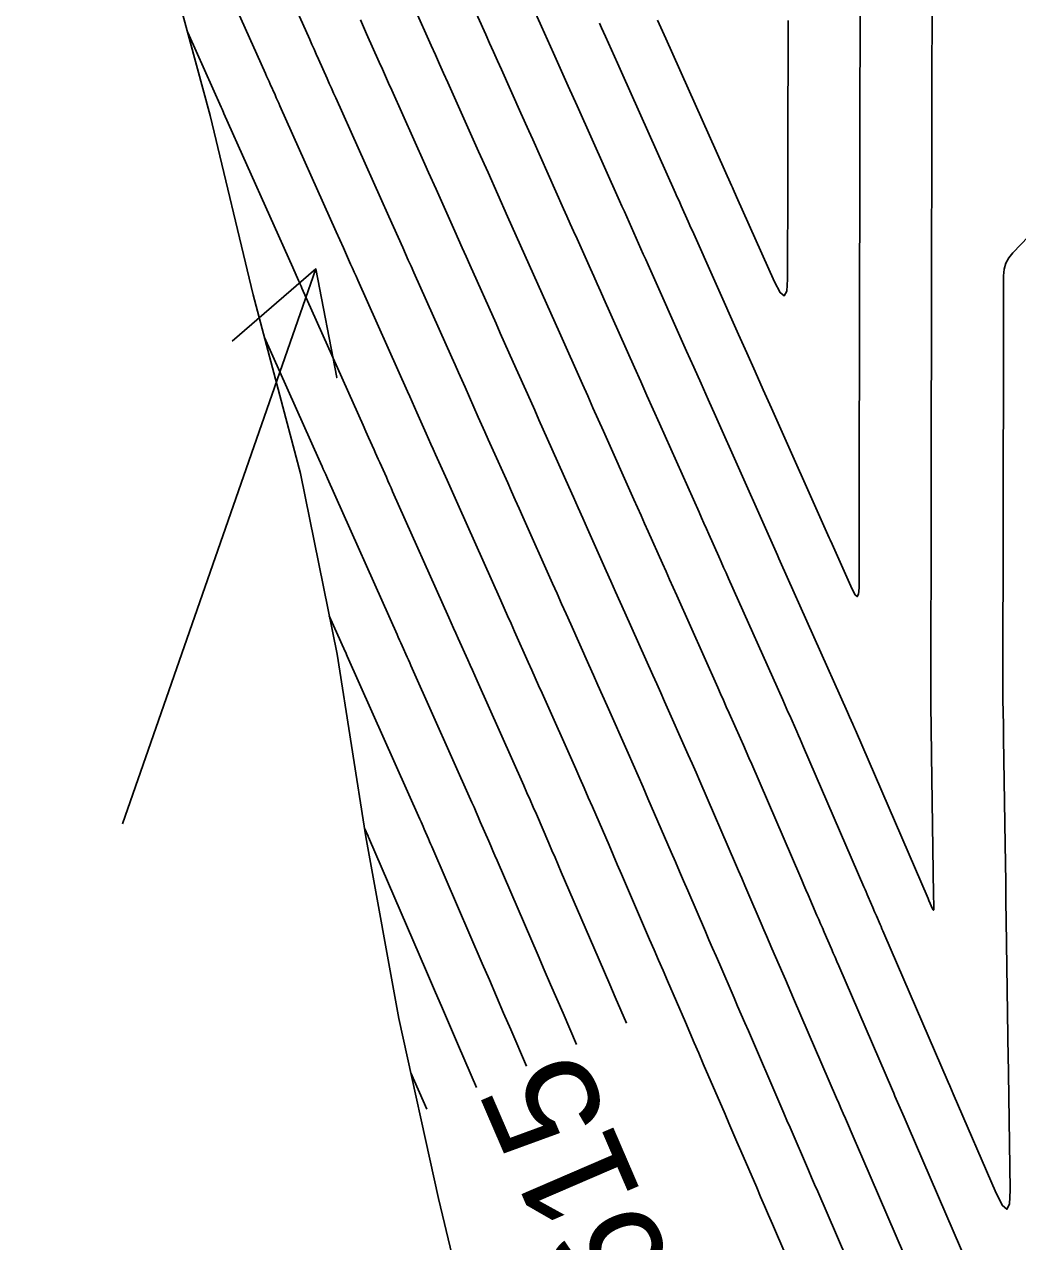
# Model space of a CAD drawing. Extents: x 954385 to 988206, y 1868364 to 1924553.
# Drawn here: x 958001.8 to 958055.6, y 1918596.3 to 1918662.3 of the extents above; entities that cross this region are included whole.
import ezdxf

# ---------------------------------------------------------------- set-up
doc = ezdxf.new("R2010")
doc.units = 0
for name, color, linetype in [('24', 7, 'Continuous'), ('26', 7, 'Continuous'), ('5', 7, 'Continuous'), ('6', 7, 'Continuous'), ('7', 7, 'Continuous')]:
    doc.layers.add(name, color=color, linetype=linetype)

msp = doc.modelspace()

# ---------------------------------------------------------------- linework, layer by layer
at = {"layer": '24'}
msp.add_lwpolyline([(958049.573, 1918532.557), (958045.001, 1918541.78), (958040.731, 1918551.071), (958036.858, 1918560.45), (958033.237, 1918569.886), (958029.666, 1918579.334), (958026.587, 1918588.891), (958024.254, 1918598.617), (958022.107, 1918608.383), (958020.314, 1918618.23), (958018.751, 1918628.128), (958016.763, 1918637.93), (958014.212, 1918647.607), (958011.88, 1918657.332), (958009.258, 1918666.992), (958007.706, 1918676.893), (958005.664, 1918686.683), (958004.274, 1918696.62), (958002.36, 1918706.439), (958001.804, 1918716.563)], dxfattribs=at)
at = {"layer": '26'}
msp.add_lwpolyline([(958007.131, 1918618.928), (958017.607, 1918649.015), (958018.731, 1918643.122), (958017.607, 1918649.015), (958013.065, 1918645.095)], dxfattribs=at)
at = {"layer": '6'}
for points in [[(958049.903, 1918594.599), (958047.245, 1918600.761), (958047.008, 1918601.311), (958046.771, 1918601.861), (958046.297, 1918602.96), (958046.178, 1918603.235), (958046.06, 1918603.51), (958045.941, 1918603.785), (958045.822, 1918604.06), (958043.488, 1918609.469), (958043.342, 1918609.807), (958043.196, 1918610.146), (958043.05, 1918610.484), (958042.904, 1918610.823), (958042.32, 1918612.177), (958042.174, 1918612.515), (958042.028, 1918612.854), (958041.882, 1918613.192), (958041.736, 1918613.531), (958041.016, 1918615.2), (958040.847, 1918615.591), (958040.678, 1918615.982), (958040.51, 1918616.373), (958040.341, 1918616.764), (958038.413, 1918621.234), (958038.205, 1918621.716), (958037.995, 1918622.197), (958037.783, 1918622.677), (958037.57, 1918623.157), (958036.716, 1918625.075), (958036.502, 1918625.554), (958036.289, 1918626.033), (958036.075, 1918626.513), (958035.862, 1918626.992), (958034.353, 1918630.378), (958034.099, 1918630.947), (958033.846, 1918631.515), (958033.592, 1918632.084), (958033.338, 1918632.653), (958032.324, 1918634.928), (958032.07, 1918635.497), (958031.817, 1918636.066), (958031.563, 1918636.635), (958031.309, 1918637.204), (958030.158, 1918639.788), (958029.925, 1918640.31), (958029.692, 1918640.831), (958029.46, 1918641.353), (958029.227, 1918641.875), (958028.296, 1918643.963), (958028.063, 1918644.485), (958027.83, 1918645.007), (958027.597, 1918645.529), (958027.365, 1918646.051), (958025.942, 1918649.24), (958025.74, 1918649.694), (958025.537, 1918650.148), (958025.334, 1918650.602), (958025.131, 1918651.056), (958024.117, 1918653.327), (958023.711, 1918654.235), (958023.509, 1918654.689), (958021.716, 1918658.7), (958021.546, 1918659.082), (958021.376, 1918659.463), (958021.206, 1918659.844), (958021.035, 1918660.225), (958020.355, 1918661.75), (958020.184, 1918662.132), (958020.014, 1918662.513)], [(958036.122, 1918662.5), (958036.563, 1918661.512), (958040.127, 1918653.536), (958040.173, 1918653.433), (958040.219, 1918653.329), (958040.404, 1918652.914), (958042.459, 1918648.308), (958042.765, 1918647.729), (958042.984, 1918647.561), (958043.117, 1918647.804), (958043.162, 1918648.457), (958043.171, 1918653.85), (958043.172, 1918653.978), (958043.172, 1918654.106), (958043.172, 1918654.233), (958043.173, 1918654.361), (958043.174, 1918654.998), (958043.175, 1918655.381), (958043.193, 1918662.483)], [(958029.021, 1918605.795), (958028.165, 1918607.779), (958027.779, 1918608.674), (958027.393, 1918609.569), (958027.007, 1918610.465), (958026.621, 1918611.36), (958023.939, 1918617.575), (958023.881, 1918617.709), (958023.823, 1918617.843), (958023.765, 1918617.977), (958023.708, 1918618.11), (958023.477, 1918618.646), (958023.419, 1918618.78), (958023.36, 1918618.913), (958023.302, 1918619.047), (958023.243, 1918619.18), (958019.304, 1918628.023), (958019.201, 1918628.252), (958019.192, 1918628.273), (958018.329, 1918630.208)]]:
    msp.add_lwpolyline(points, dxfattribs=at)
at = {"layer": '7'}
for points in [[(958046.878, 1918594.17), (958044.798, 1918598.992), (958044.631, 1918599.378), (958044.465, 1918599.764), (958044.298, 1918600.15), (958044.132, 1918600.536), (958043.465, 1918602.081), (958043.299, 1918602.467), (958043.132, 1918602.853), (958042.966, 1918603.239), (958042.799, 1918603.625), (958041.041, 1918607.699), (958040.847, 1918608.148), (958040.653, 1918608.598), (958040.459, 1918609.048), (958040.265, 1918609.498), (958039.489, 1918611.297), (958039.295, 1918611.747), (958039.101, 1918612.197), (958038.907, 1918612.647), (958038.713, 1918613.097), (958037.756, 1918615.315), (958037.531, 1918615.835), (958037.307, 1918616.354), (958037.083, 1918616.874), (958036.859, 1918617.394), (958035.601, 1918620.31), (958035.335, 1918620.925), (958035.067, 1918621.54), (958034.797, 1918622.153), (958034.525, 1918622.766), (958033.38, 1918625.335), (958033.134, 1918625.887), (958032.888, 1918626.44), (958032.642, 1918626.992), (958032.396, 1918627.544), (958031.411, 1918629.754), (958031.165, 1918630.306), (958030.919, 1918630.859), (958030.672, 1918631.411), (958030.426, 1918631.963), (958028.819, 1918635.566), (958028.614, 1918636.027), (958028.409, 1918636.488), (958028.203, 1918636.949), (958027.998, 1918637.41), (958027.125, 1918639.367), (958026.945, 1918639.771), (958026.765, 1918640.175), (958026.585, 1918640.578), (958026.405, 1918640.982), (958025.685, 1918642.597), (958025.505, 1918643.001), (958025.325, 1918643.405), (958025.145, 1918643.808), (958024.964, 1918644.212), (958022.91, 1918648.818), (958022.76, 1918649.155), (958022.61, 1918649.491), (958022.46, 1918649.828), (958022.309, 1918650.165), (958021.557, 1918651.848), (958021.106, 1918652.858), (958018.684, 1918658.279), (958018.566, 1918658.542), (958018.449, 1918658.806), (958018.331, 1918659.07), (958018.213, 1918659.333), (958017.742, 1918660.388), (958017.624, 1918660.652), (958017.507, 1918660.916), (958017.389, 1918661.18), (958017.271, 1918661.443), (958015.096, 1918666.32)], [(958027.921, 1918666.443), (958029.837, 1918662.15), (958029.997, 1918661.792), (958030.157, 1918661.433), (958030.317, 1918661.075), (958030.477, 1918660.717), (958031.277, 1918658.926), (958031.758, 1918657.852), (958034.061, 1918652.695), (958034.19, 1918652.407), (958034.319, 1918652.119), (958034.447, 1918651.831), (958034.576, 1918651.543), (958035.09, 1918650.39), (958035.218, 1918650.102), (958035.347, 1918649.813), (958035.475, 1918649.525), (958035.604, 1918649.237), (958037.692, 1918644.555), (958038.083, 1918643.679), (958038.474, 1918642.802), (958038.865, 1918641.926), (958039.255, 1918641.049), (958041.894, 1918635.129), (958041.968, 1918634.964), (958042.041, 1918634.8), (958042.114, 1918634.636), (958042.187, 1918634.471), (958042.48, 1918633.814), (958042.554, 1918633.65), (958042.627, 1918633.486), (958042.7, 1918633.322), (958042.773, 1918633.157), (958046.419, 1918624.977), (958046.527, 1918624.734), (958046.707, 1918624.33), (958046.743, 1918624.249), (958046.779, 1918624.168), (958046.814, 1918624.087), (958046.849, 1918624.006), (958050.787, 1918614.876), (958050.828, 1918614.78), (958051.025, 1918614.323), (958051.055, 1918614.266), (958051.075, 1918614.249), (958051.087, 1918614.273), (958051.09, 1918614.337), (958051.085, 1918614.706), (958051.082, 1918614.886), (958051.08, 1918615.066), (958050.968, 1918622.673), (958050.961, 1918623.158), (958050.954, 1918623.644), (958050.94, 1918624.615), (958050.937, 1918624.858), (958050.934, 1918625.101), (958050.933, 1918625.343), (958050.933, 1918625.586), (958050.948, 1918636.538), (958050.951, 1918638.907), (958050.952, 1918639.5), (958050.953, 1918640.092), (958050.954, 1918640.685), (958050.954, 1918641.277), (958050.959, 1918644.659), (958050.959, 1918645.132), (958050.96, 1918645.604), (958050.961, 1918646.077), (958050.962, 1918646.55), (958050.968, 1918650.333), (958050.975, 1918654.239), (958050.976, 1918655.048), (958050.978, 1918655.857), (958050.98, 1918656.666), (958050.982, 1918657.474), (958051, 1918664.857)], [(958012.205, 1918665.583), (958014.869, 1918659.611), (958014.934, 1918659.465), (958014.999, 1918659.319), (958015.065, 1918659.173), (958015.13, 1918659.026), (958015.391, 1918658.442), (958015.456, 1918658.295), (958015.521, 1918658.149), (958015.587, 1918658.003), (958015.652, 1918657.857), (958018.703, 1918651.028), (958019.095, 1918650.151), (958019.487, 1918649.273), (958019.585, 1918649.054), (958019.683, 1918648.835), (958019.781, 1918648.615), (958019.879, 1918648.396), (958022.564, 1918642.374), (958022.692, 1918642.088), (958022.819, 1918641.802), (958022.946, 1918641.517), (958023.074, 1918641.231), (958023.583, 1918640.089), (958023.711, 1918639.803), (958023.838, 1918639.518), (958023.965, 1918639.232), (958024.093, 1918638.946), (958024.71, 1918637.562), (958024.855, 1918637.236), (958025, 1918636.91), (958025.146, 1918636.584), (958025.291, 1918636.258), (958027.618, 1918631.041), (958027.805, 1918630.621), (958027.992, 1918630.202), (958028.179, 1918629.782), (958028.366, 1918629.363), (958029.113, 1918627.685), (958029.3, 1918627.265), (958029.487, 1918626.846), (958029.674, 1918626.426), (958029.861, 1918626.007), (958031.682, 1918621.918), (958031.912, 1918621.401), (958032.14, 1918620.883), (958032.366, 1918620.364), (958032.591, 1918619.845), (958033.488, 1918617.766), (958033.712, 1918617.246), (958033.936, 1918616.726), (958034.16, 1918616.207), (958034.385, 1918615.687), (958035.69, 1918612.662), (958035.932, 1918612.101), (958036.174, 1918611.54), (958036.416, 1918610.979), (958036.658, 1918610.418), (958037.626, 1918608.173), (958037.868, 1918607.612), (958038.11, 1918607.051), (958038.352, 1918606.489), (958038.594, 1918605.928), (958039.776, 1918603.191), (958039.99, 1918602.694), (958040.205, 1918602.196), (958040.419, 1918601.699), (958040.634, 1918601.201), (958041.492, 1918599.212), (958041.707, 1918598.714), (958041.921, 1918598.217), (958042.136, 1918597.72), (958042.35, 1918597.222), (958043.852, 1918593.741)], [(958025.518, 1918664.611), (958026.805, 1918661.728), (958027.018, 1918661.252), (958027.23, 1918660.777), (958027.443, 1918660.301), (958027.655, 1918659.825), (958028.717, 1918657.448), (958029.142, 1918656.497), (958029.355, 1918656.021), (958031.029, 1918652.275), (958031.21, 1918651.868), (958031.391, 1918651.462), (958031.573, 1918651.056), (958031.754, 1918650.649), (958032.479, 1918649.024), (958032.66, 1918648.618), (958032.841, 1918648.211), (958033.023, 1918647.805), (958033.204, 1918647.398), (958034.87, 1918643.662), (958035.209, 1918642.904), (958035.547, 1918642.145), (958035.885, 1918641.387), (958036.223, 1918640.629), (958038.366, 1918635.82), (958038.499, 1918635.521), (958038.633, 1918635.222), (958038.766, 1918634.923), (958038.9, 1918634.624), (958039.433, 1918633.427), (958039.566, 1918633.128), (958039.7, 1918632.829), (958039.833, 1918632.53), (958039.966, 1918632.231), (958042.9, 1918625.648), (958042.995, 1918625.435), (958043.09, 1918625.221), (958043.186, 1918625.007), (958043.281, 1918624.794), (958043.662, 1918623.939), (958043.756, 1918623.725), (958043.851, 1918623.511), (958043.944, 1918623.297), (958044.037, 1918623.082), (958047.305, 1918615.506), (958047.362, 1918615.372), (958047.42, 1918615.238), (958047.478, 1918615.104), (958047.536, 1918614.97), (958047.782, 1918614.399), (958047.882, 1918614.168), (958047.982, 1918613.936), (958048.182, 1918613.473), (958048.232, 1918613.357), (958048.281, 1918613.241), (958048.331, 1918613.126), (958048.381, 1918613.01), (958051.869, 1918604.928), (958051.959, 1918604.719), (958052.14, 1918604.3), (958054.466, 1918598.908), (958054.81, 1918598.231), (958055.052, 1918598.032), (958055.191, 1918598.312), (958055.227, 1918599.071), (958055.134, 1918605.415), (958055.132, 1918605.546), (958055.13, 1918605.676), (958055.123, 1918606.131), (958055.122, 1918606.196), (958055.015, 1918613.694), (958055, 1918614.728), (958054.985, 1918615.762), (958054.97, 1918616.796), (958054.955, 1918617.83), (958054.871, 1918623.549), (958054.86, 1918624.277), (958054.84, 1918625.666), (958054.838, 1918625.821), (958054.837, 1918625.977), (958054.836, 1918626.132), (958054.836, 1918626.288), (958054.861, 1918644.994), (958054.862, 1918645.985), (958054.862, 1918646.233), (958054.863, 1918646.48), (958054.863, 1918646.728), (958054.864, 1918646.976), (958054.866, 1918648.645), (958054.898, 1918648.993), (958054.992, 1918649.316), (958055.149, 1918649.614), (958055.367, 1918649.887), (958059.132, 1918653.809)], [(958032.977, 1918662.331), (958033.084, 1918662.09), (958033.192, 1918661.849), (958033.3, 1918661.609), (958033.945, 1918660.164), (958034.16, 1918659.682), (958037.094, 1918653.116), (958037.17, 1918652.946), (958037.246, 1918652.776), (958037.322, 1918652.606), (958037.397, 1918652.436), (958037.777, 1918651.586), (958037.928, 1918651.245), (958038.004, 1918651.075), (958040.514, 1918645.448), (958040.958, 1918644.454), (958041.401, 1918643.459), (958041.845, 1918642.464), (958042.288, 1918641.47), (958045.423, 1918634.437), (958045.475, 1918634.319), (958045.58, 1918634.084), (958046.667, 1918631.645), (958046.829, 1918631.338), (958046.945, 1918631.249), (958047.015, 1918631.378), (958047.039, 1918631.724), (958047.048, 1918638.031), (958047.049, 1918638.624), (958047.05, 1918639.216), (958047.051, 1918639.809), (958047.051, 1918640.401), (958047.055, 1918643.35), (958047.056, 1918644.039), (958047.057, 1918644.728), (958047.058, 1918645.417), (958047.06, 1918646.106), (958047.074, 1918654.726), (958047.075, 1918654.854), (958047.075, 1918654.982), (958047.075, 1918655.109), (958047.076, 1918655.237), (958047.077, 1918656.002), (958047.078, 1918656.257), (958047.096, 1918663.642)], [(958022.967, 1918663.112), (958023.858, 1918661.117), (958024.08, 1918660.618), (958024.303, 1918660.12), (958024.526, 1918659.621), (958024.749, 1918659.122), (958025.911, 1918656.519), (958026.422, 1918655.376), (958026.933, 1918654.234), (958027.996, 1918651.854), (958028.23, 1918651.33), (958028.464, 1918650.805), (958028.698, 1918650.281), (958028.932, 1918649.756), (958029.868, 1918647.658), (958030.102, 1918647.133), (958030.336, 1918646.609), (958030.57, 1918646.084), (958030.804, 1918645.56), (958032.049, 1918642.769), (958032.334, 1918642.128), (958032.62, 1918641.488), (958032.905, 1918640.848), (958033.19, 1918640.208), (958034.838, 1918636.512), (958035.031, 1918636.078), (958035.225, 1918635.644), (958035.418, 1918635.21), (958035.612, 1918634.776), (958036.386, 1918633.04), (958036.579, 1918632.606), (958036.773, 1918632.172), (958036.966, 1918631.738), (958037.16, 1918631.304), (958039.381, 1918626.32), (958039.535, 1918625.974), (958039.69, 1918625.627), (958039.844, 1918625.281), (958039.998, 1918624.934), (958040.616, 1918623.548), (958040.77, 1918623.201), (958040.923, 1918622.854), (958041.074, 1918622.506), (958041.225, 1918622.158), (958043.823, 1918616.135), (958043.936, 1918615.872), (958044.049, 1918615.61), (958044.162, 1918615.348), (958044.276, 1918615.085), (958044.759, 1918613.965), (958044.857, 1918613.738), (958044.955, 1918613.511), (958045.053, 1918613.284), (958045.151, 1918613.057), (958045.543, 1918612.148), (958045.641, 1918611.921), (958045.739, 1918611.694), (958045.837, 1918611.467), (958045.935, 1918611.239), (958048.846, 1918604.494), (958048.916, 1918604.33), (958048.987, 1918604.167), (958049.057, 1918604.003), (958049.128, 1918603.839), (958049.481, 1918603.021), (958049.693, 1918602.53), (958052.929, 1918595.028)], [(958010.659, 1918661.83), (958012.466, 1918657.779), (958012.517, 1918657.664), (958012.594, 1918657.492), (958012.62, 1918657.435), (958016.346, 1918649.096), (958016.665, 1918648.382), (958016.71, 1918648.28), (958016.756, 1918648.178), (958016.801, 1918648.076), (958016.847, 1918647.974), (958020.164, 1918640.535), (958020.313, 1918640.2), (958020.463, 1918639.865), (958020.761, 1918639.196), (958020.836, 1918639.028), (958020.911, 1918638.861), (958020.985, 1918638.693), (958021.06, 1918638.526), (958021.422, 1918637.714), (958021.507, 1918637.523), (958021.592, 1918637.332), (958021.677, 1918637.141), (958021.763, 1918636.95), (958024.809, 1918630.118), (958024.937, 1918629.831), (958025.065, 1918629.545), (958025.192, 1918629.258), (958025.32, 1918628.972), (958025.831, 1918627.825), (958025.959, 1918627.539), (958026.086, 1918627.252), (958026.214, 1918626.965), (958026.342, 1918626.679), (958028.869, 1918621.006), (958029.042, 1918620.616), (958029.213, 1918620.226), (958029.384, 1918619.836), (958029.553, 1918619.445), (958030.228, 1918617.881), (958030.397, 1918617.49), (958030.565, 1918617.098), (958030.734, 1918616.707), (958030.903, 1918616.316), (958032.667, 1918612.228), (958032.957, 1918611.556), (958033.247, 1918610.883), (958033.537, 1918610.211), (958033.827, 1918609.538), (958034.434, 1918608.13)], [(958031.727, 1918606.962), (958030.996, 1918608.658), (958030.658, 1918609.442), (958030.32, 1918610.226), (958029.982, 1918611.01), (958029.644, 1918611.794), (958027.421, 1918616.946), (958027.307, 1918617.208), (958027.194, 1918617.471), (958027.081, 1918617.733), (958026.968, 1918617.996), (958026.515, 1918619.046), (958026.401, 1918619.308), (958026.287, 1918619.57), (958026.172, 1918619.832), (958026.056, 1918620.093), (958022.823, 1918627.351), (958022.754, 1918627.504), (958022.686, 1918627.658), (958022.617, 1918627.812), (958022.549, 1918627.966), (958022.275, 1918628.581), (958022.206, 1918628.734), (958022.138, 1918628.888), (958022.069, 1918629.042), (958022, 1918629.195), (958018.234, 1918637.642), (958018.134, 1918637.866), (958018.006, 1918638.155), (958017.94, 1918638.302), (958017.764, 1918638.697), (958014.822, 1918645.294)], [(958020.242, 1918618.689), (958020.429, 1918618.267), (958020.439, 1918618.246), (958020.457, 1918618.204), (958023.598, 1918610.925), (958024.032, 1918609.919), (958024.466, 1918608.912), (958024.9, 1918607.906), (958025.334, 1918606.899), (958026.314, 1918604.627)], [(958022.755, 1918605.436), (958023.607, 1918603.46)]]:
    msp.add_lwpolyline(points, dxfattribs=at)

# ---------------------------------------------------------------- texts
at = {"layer": '5'}
msp.add_text('615', height=6, rotation=113.33273, dxfattribs=at).set_placement((958037.103, 1918594.631))

doc.saveas('drawing.dxf')
